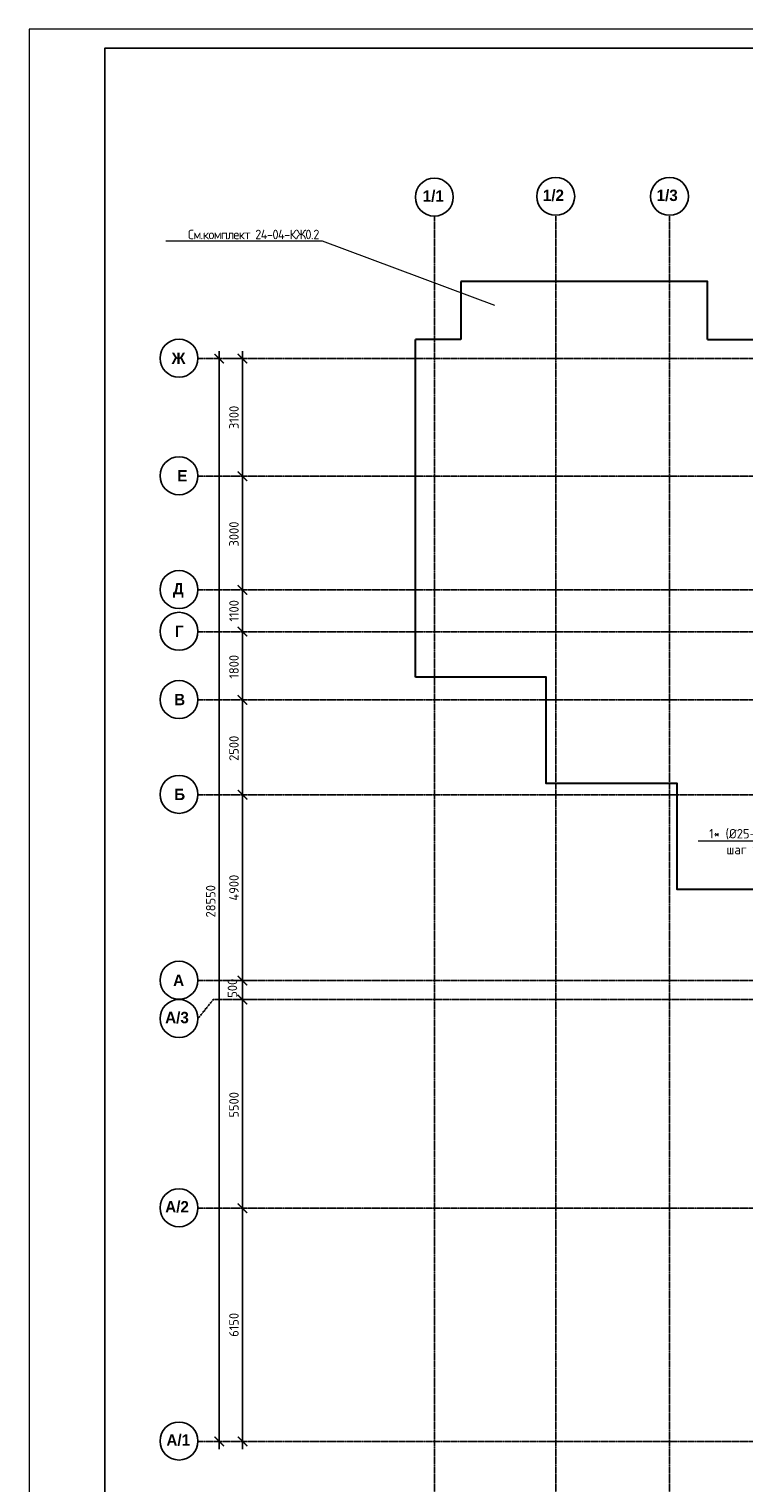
# Model space of a CAD drawing. Header units: millimetres. Extents: x -93479 to 1057970, y -66333 to 172656.
# Tile 333 of 473: x 612538 to 631384, y 22158 to 60490. Entities that reach past the tile are written whole.
import ezdxf
from ezdxf import colors
from ezdxf.entities.mleader import LeaderData, LeaderLine
from ezdxf.math import Vec2, Vec3

# ---------------------------------------------------------------- set-up
doc = ezdxf.new("R2010")
doc.units = ezdxf.units.MM
doc.linetypes.add('______5', pattern=[1100, 800, -100, 100, -100])
doc.linetypes.add('осевая', pattern=[50.8, 31.75, -6.35, 6.35, -6.35])
for name, color, linetype, lineweight in [('0 Фундамент', 5, 'Continuous', 30), ('Оси', 40, '______5', 18), ('подоснова', 151, 'Continuous', 5), ('СПДС_РАЗМЕРЫ', 152, 'Continuous', 25), ('ТОНКИЕ', 7, 'Continuous', 9)]:
    doc.layers.add(name, color=color, linetype=linetype, lineweight=lineweight)
doc.layers.add('ТОЛСТЫЕ_ОСНОВНЫЕ', color=6, linetype='Continuous')
doc.styles.add('GOST-2.304_Type-B', font='GOST_Common.ttf')
doc.styles.add('MtXpl_Century Gothic', font='GOTHICB.TTF', dxfattribs={"height": 0.2})
doc.dimstyles.new('СПДС', dxfattribs={"dimscale": 100, "dimtxt": 2.5, "dimasz": 2.5, "dimexe": 1.25, "dimexo": 0, "dimtad": 1, "dimdec": 0, "dimtxsty": 'GOST-2.304_Type-B', "dimblk": 'ARCHTICK', "dimcen": 2.5, "dimdle": 2, "dimadec": 0, "dimazin": 2, "dimtfac": 0.75, "dimtdec": 0, "dimtmove": 1, "dimatfit": 3, "dimfxl": 1, "dimtolj": 1, "dimarcsym": 1})

# ---------------------------------------------------------------- blocks, each defined once
blk = doc.blocks.new('_ArchTick')
at = {"color": 0, "linetype": 'ByBlock', "const_width": 0.15}
blk.add_lwpolyline([(-0.5, -0.5), (0.5, 0.5)], dxfattribs=at)
blk = doc.blocks.new('*D2013')
at = {"layer": 'DEFPOINTS', "color": 0, "ltscale": 100, "transparency": 16777216}
for p in [(-11259, -3607), (-11259, -3607), (-11259, -32157)]:
    blk.add_point(p, dxfattribs=at)
at = {"layer": 'СПДС_РАЗМЕРЫ', "color": 0, "lineweight": -2, "transparency": 16777216}
for p, q in [((-11259, -32357), (-11259, -3407)), ((-11259, -3607), (-11384, -3607)), ((-11259, -32157), (-11384, -32157))]:
    blk.add_line(p, q, dxfattribs=at)
at = {"layer": 'СПДС_РАЗМЕРЫ', "color": 0, "lineweight": -2, "ltscale": 100, "transparency": 16777216, "xscale": 250, "yscale": 250, "zscale": 250}
for p, rotation in [((-11259, -3607), 90), ((-11259, -32157), 270)]:
    blk.add_blockref('_ArchTick', p, dxfattribs=dict(at, rotation=rotation))
at = {"layer": 'СПДС_РАЗМЕРЫ', "color": 0, "ltscale": 100, "transparency": 16777216, "insert": (-11484, -17915), "char_height": 250, "attachment_point": 5, "rotation": 90, "style": 'GOST-2.304_Type-B'}
blk.add_mtext('\\A1;28550', dxfattribs=at)
blk = doc.blocks.new('*D2015')
at = {"layer": 'DEFPOINTS', "color": 0, "ltscale": 100, "transparency": 16777216}
for p in [(-10646, -26007), (-10646, -26007), (-10646, -32157)]:
    blk.add_point(p, dxfattribs=at)
at = {"layer": 'СПДС_РАЗМЕРЫ', "color": 0, "lineweight": -2, "transparency": 16777216}
for p, q in [((-10646, -32357), (-10646, -25807)), ((-10646, -26007), (-10521, -26007)), ((-10646, -32157), (-10521, -32157))]:
    blk.add_line(p, q, dxfattribs=at)
at = {"layer": 'СПДС_РАЗМЕРЫ', "color": 0, "lineweight": -2, "ltscale": 100, "transparency": 16777216, "xscale": 250, "yscale": 250, "zscale": 250}
for p, rotation in [((-10646, -26007), 90), ((-10646, -32157), 270)]:
    blk.add_blockref('_ArchTick', p, dxfattribs=dict(at, rotation=rotation))
at = {"layer": 'СПДС_РАЗМЕРЫ', "color": 0, "ltscale": 100, "transparency": 16777216, "insert": (-10871, -29082), "char_height": 250, "attachment_point": 5, "rotation": 90, "style": 'GOST-2.304_Type-B'}
blk.add_mtext('\\A1;6150', dxfattribs=at)
blk = doc.blocks.new('*D2016')
at = {"layer": 'DEFPOINTS', "color": 0, "ltscale": 100, "transparency": 16777216}
for p in [(-10646, -20507), (-10646, -20507), (-10646, -26007)]:
    blk.add_point(p, dxfattribs=at)
at = {"layer": 'СПДС_РАЗМЕРЫ', "color": 0, "lineweight": -2, "transparency": 16777216}
for p, q in [((-10646, -26207), (-10646, -20307)), ((-10646, -20507), (-10521, -20507)), ((-10646, -26007), (-10521, -26007))]:
    blk.add_line(p, q, dxfattribs=at)
at = {"layer": 'СПДС_РАЗМЕРЫ', "color": 0, "lineweight": -2, "ltscale": 100, "transparency": 16777216, "xscale": 250, "yscale": 250, "zscale": 250}
for p, rotation in [((-10646, -20507), 90), ((-10646, -26007), 270)]:
    blk.add_blockref('_ArchTick', p, dxfattribs=dict(at, rotation=rotation))
at = {"layer": 'СПДС_РАЗМЕРЫ', "color": 0, "ltscale": 100, "transparency": 16777216, "insert": (-10871, -23282), "char_height": 250, "attachment_point": 5, "rotation": 90, "style": 'GOST-2.304_Type-B'}
blk.add_mtext('\\A1;5500', dxfattribs=at)
blk = doc.blocks.new('*D2017')
at = {"layer": 'DEFPOINTS', "color": 0, "ltscale": 100, "transparency": 16777216}
for p in [(-10646, -15107), (-10646, -15107), (-10646, -20007)]:
    blk.add_point(p, dxfattribs=at)
at = {"layer": 'СПДС_РАЗМЕРЫ', "color": 0, "lineweight": -2, "transparency": 16777216}
for p, q in [((-10646, -20207), (-10646, -14907)), ((-10646, -15107), (-10521, -15107)), ((-10646, -20007), (-10521, -20007))]:
    blk.add_line(p, q, dxfattribs=at)
at = {"layer": 'СПДС_РАЗМЕРЫ', "color": 0, "lineweight": -2, "ltscale": 100, "transparency": 16777216, "xscale": 250, "yscale": 250, "zscale": 250}
for p, rotation in [((-10646, -15107), 90), ((-10646, -20007), 270)]:
    blk.add_blockref('_ArchTick', p, dxfattribs=dict(at, rotation=rotation))
at = {"layer": 'СПДС_РАЗМЕРЫ', "color": 0, "ltscale": 100, "transparency": 16777216, "insert": (-10871, -17557), "char_height": 250, "attachment_point": 5, "rotation": 90, "style": 'GOST-2.304_Type-B'}
blk.add_mtext('\\A1;4900', dxfattribs=at)
blk = doc.blocks.new('*D2018')
at = {"layer": 'DEFPOINTS', "color": 0, "ltscale": 100, "transparency": 16777216}
for p in [(-10646, -12607), (-10646, -12607), (-10646, -15107)]:
    blk.add_point(p, dxfattribs=at)
at = {"layer": 'СПДС_РАЗМЕРЫ', "color": 0, "lineweight": -2, "transparency": 16777216}
for p, q in [((-10646, -15307), (-10646, -12407)), ((-10646, -12607), (-10521, -12607)), ((-10646, -15107), (-10521, -15107))]:
    blk.add_line(p, q, dxfattribs=at)
at = {"layer": 'СПДС_РАЗМЕРЫ', "color": 0, "lineweight": -2, "ltscale": 100, "transparency": 16777216, "xscale": 250, "yscale": 250, "zscale": 250}
for p, rotation in [((-10646, -12607), 90), ((-10646, -15107), 270)]:
    blk.add_blockref('_ArchTick', p, dxfattribs=dict(at, rotation=rotation))
at = {"layer": 'СПДС_РАЗМЕРЫ', "color": 0, "ltscale": 100, "transparency": 16777216, "insert": (-10871, -13882), "char_height": 250, "attachment_point": 5, "rotation": 90, "style": 'GOST-2.304_Type-B'}
blk.add_mtext('\\A1;2500', dxfattribs=at)
blk = doc.blocks.new('*D2019')
at = {"layer": 'DEFPOINTS', "color": 0, "ltscale": 100, "transparency": 16777216}
for p in [(-10646, -10807), (-10646, -10807), (-10646, -12607)]:
    blk.add_point(p, dxfattribs=at)
at = {"layer": 'СПДС_РАЗМЕРЫ', "color": 0, "lineweight": -2, "transparency": 16777216}
for p, q in [((-10646, -12807), (-10646, -10607)), ((-10646, -10807), (-10521, -10807)), ((-10646, -12607), (-10521, -12607))]:
    blk.add_line(p, q, dxfattribs=at)
at = {"layer": 'СПДС_РАЗМЕРЫ', "color": 0, "lineweight": -2, "ltscale": 100, "transparency": 16777216, "xscale": 250, "yscale": 250, "zscale": 250}
for p, rotation in [((-10646, -10807), 90), ((-10646, -12607), 270)]:
    blk.add_blockref('_ArchTick', p, dxfattribs=dict(at, rotation=rotation))
at = {"layer": 'СПДС_РАЗМЕРЫ', "color": 0, "ltscale": 100, "transparency": 16777216, "insert": (-10871, -11732), "char_height": 250, "attachment_point": 5, "rotation": 90, "style": 'GOST-2.304_Type-B'}
blk.add_mtext('\\A1;1800', dxfattribs=at)
blk = doc.blocks.new('*D2020')
at = {"layer": 'DEFPOINTS', "color": 0, "ltscale": 100, "transparency": 16777216}
for p in [(-10646, -9707), (-10646, -9707), (-10646, -10807)]:
    blk.add_point(p, dxfattribs=at)
at = {"layer": 'СПДС_РАЗМЕРЫ', "color": 0, "lineweight": -2, "transparency": 16777216}
for p, q in [((-10646, -11007), (-10646, -9507)), ((-10646, -9707), (-10521, -9707)), ((-10646, -10807), (-10521, -10807))]:
    blk.add_line(p, q, dxfattribs=at)
at = {"layer": 'СПДС_РАЗМЕРЫ', "color": 0, "lineweight": -2, "ltscale": 100, "transparency": 16777216, "xscale": 250, "yscale": 250, "zscale": 250}
for p, rotation in [((-10646, -9707), 90), ((-10646, -10807), 270)]:
    blk.add_blockref('_ArchTick', p, dxfattribs=dict(at, rotation=rotation))
at = {"layer": 'СПДС_РАЗМЕРЫ', "color": 0, "ltscale": 100, "transparency": 16777216, "insert": (-10871, -10257), "char_height": 250, "attachment_point": 5, "rotation": 90, "style": 'GOST-2.304_Type-B'}
blk.add_mtext('\\A1;1100', dxfattribs=at)
blk = doc.blocks.new('*D2021')
at = {"layer": 'DEFPOINTS', "color": 0, "ltscale": 100, "transparency": 16777216}
for p in [(-10646, -6707), (-10646, -6707), (-10646, -9707)]:
    blk.add_point(p, dxfattribs=at)
at = {"layer": 'СПДС_РАЗМЕРЫ', "color": 0, "lineweight": -2, "transparency": 16777216}
for p, q in [((-10646, -9907), (-10646, -6507)), ((-10646, -6707), (-10521, -6707)), ((-10646, -9707), (-10521, -9707))]:
    blk.add_line(p, q, dxfattribs=at)
at = {"layer": 'СПДС_РАЗМЕРЫ', "color": 0, "lineweight": -2, "ltscale": 100, "transparency": 16777216, "xscale": 250, "yscale": 250, "zscale": 250}
for p, rotation in [((-10646, -6707), 90), ((-10646, -9707), 270)]:
    blk.add_blockref('_ArchTick', p, dxfattribs=dict(at, rotation=rotation))
at = {"layer": 'СПДС_РАЗМЕРЫ', "color": 0, "ltscale": 100, "transparency": 16777216, "insert": (-10871, -8232), "char_height": 250, "attachment_point": 5, "rotation": 90, "style": 'GOST-2.304_Type-B'}
blk.add_mtext('\\A1;3000', dxfattribs=at)
blk = doc.blocks.new('*D2022')
at = {"layer": 'DEFPOINTS', "color": 0, "ltscale": 100, "transparency": 16777216}
for p in [(-11070, -3607), (-10646, -3607), (-10646, -6707)]:
    blk.add_point(p, dxfattribs=at)
at = {"layer": 'СПДС_РАЗМЕРЫ', "color": 0, "lineweight": -2, "transparency": 16777216}
for p, q in [((-10646, -6907), (-10646, -3407)), ((-11070, -3607), (-10521, -3607)), ((-10646, -6707), (-10521, -6707))]:
    blk.add_line(p, q, dxfattribs=at)
at = {"layer": 'СПДС_РАЗМЕРЫ', "color": 0, "lineweight": -2, "ltscale": 100, "transparency": 16777216, "xscale": 250, "yscale": 250, "zscale": 250}
for p, rotation in [((-10646, -3607), 90), ((-10646, -6707), 270)]:
    blk.add_blockref('_ArchTick', p, dxfattribs=dict(at, rotation=rotation))
at = {"layer": 'СПДС_РАЗМЕРЫ', "color": 0, "ltscale": 100, "transparency": 16777216, "insert": (-10871, -5157), "char_height": 250, "attachment_point": 5, "rotation": 90, "style": 'GOST-2.304_Type-B'}
blk.add_mtext('\\A1;3100', dxfattribs=at)
blk = doc.blocks.new('*D2040')
at = {"layer": 'DEFPOINTS', "color": 0, "ltscale": 100, "transparency": 16777216}
for p in [(-10646, -20007), (-10410, -20007), (-10308, -20507)]:
    blk.add_point(p, dxfattribs=at)
at = {"layer": 'СПДС_РАЗМЕРЫ', "color": 0, "lineweight": -2, "transparency": 16777216}
for p, q in [((-10646, -20707), (-10646, -19807)), ((-10410, -20007), (-10771, -20007)), ((-10308, -20507), (-10771, -20507))]:
    blk.add_line(p, q, dxfattribs=at)
at = {"layer": 'СПДС_РАЗМЕРЫ', "color": 0, "lineweight": -2, "ltscale": 100, "transparency": 16777216, "xscale": 250, "yscale": 250, "zscale": 250}
for p, rotation in [((-10646, -20007), 90), ((-10646, -20507), 270)]:
    blk.add_blockref('_ArchTick', p, dxfattribs=dict(at, rotation=rotation))
at = {"layer": 'СПДС_РАЗМЕРЫ', "color": 0, "ltscale": 100, "transparency": 16777216, "insert": (-10910, -20209), "char_height": 250, "attachment_point": 5, "rotation": 90, "style": 'GOST-2.304_Type-B'}
blk.add_mtext('\\A1;500', dxfattribs=at)
blk = doc.blocks.new('*U1950')
at = {"layer": 'ТОЛСТЫЕ_ОСНОВНЫЕ', "color": 7}
blk.add_lwpolyline([(20, 5), (836, 5), (836, 589), (20, 589)], close=True, dxfattribs=at)
at = {"layer": 'ТОНКИЕ', "color": 7}
blk.add_lwpolyline([(0, 0), (841, 0), (841, 594), (0, 594)], close=True, dxfattribs=at)
blk = doc.blocks.new('_None')
blk = doc.blocks.new('оси')
at = {"color": 7, "linetype": 'ByBlock', "lineweight": -2}
for centre in [(-5586.9, 651.4), (-2386.9, 671.4), (613.1, 671.4), (-12318.7, -3596.8), (-12318.7, -6696.8), (-12318.7, -9696.8), (-12318.7, -10796.8), (-12318.7, -12596.8), (-12318.7, -15096.8), (-12318.7, -19996.8), (-12318.7, -21006.8), (-12318.7, -25996.8), (-12318.7, -32146.8)]:
    blk.add_circle(centre, 500, dxfattribs=at)
at = {"layer": 'Оси', "color": 7, "linetype": 'осевая', "lineweight": 25, "transparency": 33554687}
for p, q in [((-5586.3, 151.4), (-5586.3, -36280.2)), ((-2386.3, 151.4), (-2386.3, -36280.2)), ((613.7, 151.4), (613.7, -36280.2)), ((-11815.1, -3606.9), (53620.6, -3606.9)), ((-11815.1, -6706.9), (53620.6, -6706.9)), ((-11815.1, -9706.9), (53620.6, -9706.9)), ((-11815.1, -10806.9), (53620.6, -10806.9)), ((-11815.1, -12606.9), (53620.6, -12606.9)), ((-11815.1, -15106.9), (53620.6, -15106.9)), ((-11815.1, -20006.9), (53620.6, -20006.9)), ((-11818.7, -21006.8), (-11416.6, -20506.9)), ((-11416.6, -20506.9), (53620.6, -20506.9)), ((-11815.1, -26006.9), (53620.6, -26006.9)), ((-11815.1, -32156.9), (53620.6, -32156.9))]:
    blk.add_line(p, q, dxfattribs=at)
at = {"layer": 'Оси', "color": 7, "lineweight": 25, "transparency": 33554687, "style": 'MtXpl_Century Gothic'}
for s, p in [('1/1', (-5894.7, 528.1)), ('1/2', (-2726.1, 548.1)), ('1/3', (272.6, 548.1)), ('Ж', (-12513.9, -3746.8)), (' Е', (-12476.2, -6846.8)), ('Д', (-12479.5, -9824.4)), ('Г', (-12427.1, -10946.8)), ('В', (-12446.9, -12746.8)), ('Б', (-12446.4, -15246.8)), ('А', (-12473.3, -20146.8)), ('А/3', (-12684, -21130.1)), ('А/2', (-12682.6, -26120.1)), ('А/1', (-12651.3, -32270.1))]:
    blk.add_text(s, height=300, dxfattribs=at).set_placement(p)
at = {"layer": 'СПДС_РАЗМЕРЫ', "color": 7}
for base, p1, p2, picture, middle in [((-11258.9, -3606.9), (-11258.9, -32156.9), (-11258.9, -3606.9), '*D2013', (-11258.9, -17914.5)), ((-10646.3, -3606.9), (-10646.3, -6706.9), (-11069.8, -3606.9), '*D2022', (-10646.3, -5156.9)), ((-10646.3, -6706.9), (-10646.3, -9706.9), (-10646.3, -6706.9), '*D2021', (-10646.3, -8232.1)), ((-10646.3, -9706.9), (-10646.3, -10806.9), (-10646.3, -9706.9), '*D2020', (-10646.3, -10256.9)), ((-10646.3, -10806.9), (-10646.3, -12606.9), (-10646.3, -10806.9), '*D2019', (-10646.3, -11732.1)), ((-10646.3, -12606.9), (-10646.3, -15106.9), (-10646.3, -12606.9), '*D2018', (-10646.3, -13882.1)), ((-10646.3, -15106.9), (-10646.3, -20006.9), (-10646.3, -15106.9), '*D2017', (-10646.3, -17556.9)), ((-10646.3, -20506.9), (-10646.3, -26006.9), (-10646.3, -20506.9), '*D2016', (-10646.3, -23282.1)), ((-10646.3, -26006.9), (-10646.3, -32156.9), (-10646.3, -26006.9), '*D2015', (-10646.3, -29081.9))]:
    dim = blk.add_linear_dim(base=base, p1=p1, p2=p2, angle=90, dimstyle='СПДС', override={"dimgap": 1}, dxfattribs=at)
    dim.commit()
    dim.dimension.update_dxf_attribs({"geometry": picture, "text_midpoint": middle, "dimtype": 160})
dim = blk.add_linear_dim(base=(-10646.3, -20006.9), p1=(-10308.5, -20506.9), p2=(-10410.2, -20006.9), angle=90, dimstyle='СПДС', dxfattribs=at)
dim.commit()
dim.dimension.update_dxf_attribs({"geometry": '*D2040', "text_midpoint": (-10722.7, -20209.4), "dimtype": 160})

msp = doc.modelspace()

# ---------------------------------------------------------------- linework, layer by layer
at = {"layer": '0 Фундамент', "color": 7}
for points in [[(623923.1, 53832.1), (623923.1, 52302.1)], [(630423.8, 52302.1), (630423.8, 53832.1), (623923.1, 53832.1)], [(622723.3, 43402.1), (622723.3, 52302.1)], [(630423.8, 52302.1), (632973.3, 52302.1), (632973.3, 37802.1), (629623.3, 37802.1), (629623.3, 40602.1), (626173.3, 40602.1), (626173.3, 43402.1), (622723.3, 43402.1)], [(623923.1, 52302.1), (622723.3, 52302.1)]]:
    msp.add_lwpolyline(points, dxfattribs=at)

# ---------------------------------------------------------------- block references
at = {"xscale": 100, "yscale": 100, "zscale": 100}
msp.add_blockref('*U1950', (612537.7, 1090.3), dxfattribs=at)
at = {"color": 7}
msp.add_blockref('оси', (628809.6, 55409), dxfattribs=at)

# ---------------------------------------------------------------- leaders
at = {"layer": 'подоснова', "color": 7, "ltscale": 0.3}
ml = msp.add_multileader_mtext('Standard', dxfattribs=at)
ml.set_content('{\\T0.9;См.комплект 24-04-КЖ0.2}', color=7, style='GOST-2.304_Type-B')
ml.set_leader_properties(color=7, linetype='ByLayer', lineweight=15)
ml.set_arrow_properties(name='NONE')
ml.build(insert=Vec2(0, 0))
ml.multileader.update_dxf_attribs({"text_left_attachment_type": 6, "text_right_attachment_type": 6, "dogleg_length": 0.1, "arrow_head_size": 18})
ctx = ml.context
ctx.base_point, ctx.char_height, ctx.arrow_head_size, ctx.landing_gap_size, ctx.plane_origin = Vec3(616633.6, 54899.6), 250, 18, 20, Vec3(632525.6, 55634.9)
ctx.left_attachment, ctx.right_attachment, ctx.text_align_type = 6, 6, 1
notes = []
notes.append((ctx, [(0, (1, 1, 0), (620277.7, 54899.4), (-1, 0), 0.1, [(0, [(624817.1, 53200.8)], 0, [])])]))
ctx.mtext.insert, ctx.mtext.width, ctx.mtext.alignment, ctx.mtext.flow_direction = Vec3(618451.5, 55199.6), 4075.871, 2, 5
ml = msp.add_multileader_mtext('Standard', dxfattribs=at)
ml.set_content('1* (%%C25-17шт.)\\Pшаг 100', color=7, style='GOST-2.304_Type-B')
ml.set_leader_properties(color=7, linetype='ByLayer', lineweight=15)
ml.set_arrow_properties(name='NONE')
ml.build(insert=Vec2(0, 0))
ml.multileader.update_dxf_attribs({"text_left_attachment_type": 6, "text_right_attachment_type": 6, "dogleg_length": 0.1, "arrow_head_size": 18})
ctx = ml.context
ctx.base_point, ctx.char_height, ctx.arrow_head_size, ctx.landing_gap_size, ctx.plane_origin = Vec3(630417.4, 39100.3), 250, 18, 20, Vec3(625686.4, 40460.1)
ctx.left_attachment, ctx.right_attachment, ctx.text_align_type = 6, 6, 1
notes.append((ctx, [(0, (1, 1, 0), (632565.2, 39075.3), (-1, 0), 0.1, [(0, [(633702.6, 40342.9)], 0, [])])]))
ctx.mtext.insert, ctx.mtext.alignment, ctx.mtext.flow_direction = Vec3(631490.8, 39400.3), 2, 5
for ctx, leaders in notes:
    for number, flags, end, landing, length, lines in leaders:
        leader = LeaderData()
        leader.index, (leader.has_last_leader_line, leader.has_dogleg_vector, leader.attachment_direction) = number, flags
        leader.last_leader_point, leader.dogleg_vector, leader.dogleg_length = Vec3(end), Vec3(landing), length
        for number, points, colour, breaks in lines:
            line = LeaderLine()
            line.index, line.vertices, line.color, line.breaks = number, Vec3.list(points), colors.encode_raw_color(colour), breaks
            leader.lines.append(line)
        ctx.leaders.append(leader)

doc.saveas('drawing.dxf')
